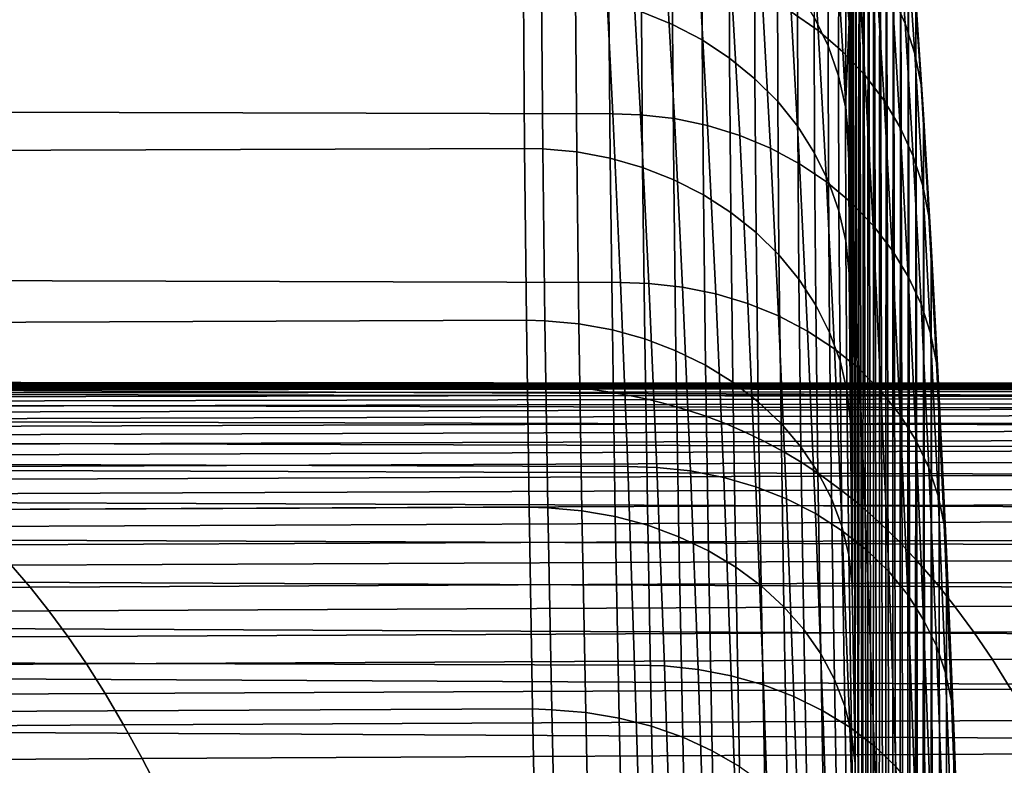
# Model space of a CAD drawing. Header units: metres. Extents: x -23 to 242, y -40 to 23.
# Tile 347 of 450: x 77.53 to 80.55, y 15.69 to 17.97. Entities that reach past the tile are written whole.
import ezdxf

# ---------------------------------------------------------------- set-up
doc = ezdxf.new("R2010")
doc.units = ezdxf.units.M
doc.layers.add('solid_10171013', color=7, linetype='CONTINUOUS')

msp = doc.modelspace()

# ---------------------------------------------------------------- linework, layer by layer
at = {"layer": 'solid_10171013'}
for points in [[(80.134979, 19.080782, 97.140175), (80.119904, 19.023129, 98.133156), (80.132896, 13.805672, 109.687073)], [(80.134979, 19.080782, 97.140175), (80.132896, 13.805672, 109.687073), (80.149582, 13.098609, 110.387199)], [(80.151894, 19.086464, 96.145256), (80.134979, 19.080782, 97.140175), (80.149582, 13.098609, 110.387199)], [(80.151894, 19.086464, 96.145256), (80.149582, 13.098609, 110.387199), (80.167946, 12.355863, 111.049477)], [(80.170471, 19.04007, 95.150658), (80.151894, 19.086464, 96.145256), (80.167946, 12.355863, 111.049477)], [(80.119904, 19.023129, 98.133156), (80.106834, 18.913609, 99.121895), (80.118073, 14.475052, 108.950958)], [(80.119904, 19.023129, 98.133156), (80.118073, 14.475052, 108.950958), (80.132896, 13.805672, 109.687073)], [(80.170471, 19.04007, 95.150658), (80.167946, 12.355863, 111.049477), (80.187798, 11.579036, 111.672417)], [(80.190506, 18.94171, 94.159897), (80.170471, 19.04007, 95.150658), (80.187798, 11.579036, 111.672417)], [(80.190506, 18.94171, 94.159897), (80.187798, 11.579036, 111.672417), (80.208916, 10.770775, 112.253769)], [(80.211777, 18.79166, 93.175346), (80.190506, 18.94171, 94.159897), (80.208916, 10.770775, 112.253769)], [(80.106834, 18.913609, 99.121895), (80.095917, 18.752625, 100.102913), (80.105286, 15.104609, 108.181412)], [(80.106834, 18.913609, 99.121895), (80.105286, 15.104609, 108.181412), (80.118073, 14.475052, 108.950958)], [(80.211777, 18.79166, 93.175346), (80.208916, 10.770775, 112.253769), (80.231064, 9.933195, 112.792137)], [(80.234062, 18.590176, 92.199234), (80.211777, 18.79166, 93.175346), (80.231064, 9.933195, 112.792137)], [(80.095917, 18.752625, 100.102913), (80.087265, 18.540646, 101.073975), (80.094658, 15.693039, 107.380096)], [(80.095917, 18.752625, 100.102913), (80.094658, 15.693039, 107.380096), (80.105286, 15.104609, 108.181412)], [(80.234062, 18.590176, 92.199234), (80.231064, 9.933195, 112.792137), (80.254013, 9.067976, 113.286423)], [(80.257111, 18.337893, 91.235001), (80.234062, 18.590176, 92.199234), (80.254013, 9.067976, 113.286423)], [(80.087265, 18.540646, 101.073975), (80.080963, 18.278118, 102.032875), (80.086304, 16.2388, 106.548973)], [(80.087265, 18.540646, 101.073975), (80.086304, 16.2388, 106.548973), (80.094658, 15.693039, 107.380096)], [(79.438522, 18.426504, 104.230156), (79.439659, 17.99803, 105.181084), (79.535217, 17.959421, 105.162216), (79.534088, 18.386881, 104.213554)], [(79.534088, 18.386881, 104.213554), (79.535217, 17.959421, 105.162216), (79.625755, 17.912014, 105.139122), (79.624626, 18.338253, 104.193176)], [(79.89875, 17.997566, 88.075233), (79.873001, 18.414024, 89.025459), (79.955994, 18.35556, 89.051376), (79.98159, 17.940342, 88.10424)], [(80.208687, 18.051502, 89.181549), (80.183899, 18.410915, 90.132767), (80.224014, 18.319792, 90.165405), (80.248558, 17.962114, 89.218933)], [(79.98159, 17.940342, 88.10424), (79.955994, 18.35556, 89.051376), (80.031853, 18.289312, 89.080276), (80.057266, 17.875515, 88.136627)], [(80.070656, 18.383099, 102.045486), (80.066696, 18.069628, 102.995796), (80.077095, 17.965939, 102.976273), (80.080963, 18.278118, 102.032875)], [(79.624626, 18.338253, 104.193176), (79.625755, 17.912014, 105.139122), (79.710281, 17.856331, 105.112045), (79.70916, 18.281158, 104.169243)], [(79.971283, 18.350433, 103.09642), (79.96978, 17.981867, 104.043739), (80.011986, 17.893429, 104.006653), (80.013474, 18.260138, 103.064095)], [(80.257111, 18.337893, 91.235001), (80.254013, 9.067976, 113.286423), (80.277519, 8.177679, 113.734932)], [(80.28067, 18.035498, 90.285057), (80.257111, 18.337893, 91.235001), (80.277519, 8.177679, 113.734932)], [(80.248558, 17.962114, 89.218933), (80.224014, 18.319792, 90.165405), (80.253784, 18.225122, 90.199013), (80.278084, 17.869257, 89.257462)], [(79.70916, 18.281158, 104.169243), (79.710281, 17.856331, 105.112045), (79.787865, 17.79298, 105.081284), (79.786751, 18.216221, 104.142014)], [(80.057266, 17.875515, 88.136627), (80.031853, 18.289312, 89.080276), (80.099731, 18.216005, 89.111839), (80.124947, 17.803795, 88.172035)], [(80.080963, 18.278118, 102.032875), (80.077095, 17.965939, 102.976273), (80.080322, 16.740093, 105.690948)], [(80.080963, 18.278118, 102.032875), (80.080322, 16.740093, 105.690948), (80.086304, 16.2388, 106.548973)], [(80.013474, 18.260138, 103.064095), (80.011986, 17.893429, 104.006653), (80.043922, 17.801405, 103.968056), (80.045395, 18.166191, 103.030434)], [(79.786751, 18.216221, 104.142014), (79.787865, 17.79298, 105.081284), (79.857651, 17.722658, 105.047188), (79.856544, 18.144154, 104.111801)], [(80.124947, 17.803795, 88.172035), (80.099731, 18.216005, 89.111839), (80.15889, 18.136444, 89.145721), (80.183891, 17.725973, 88.210075)], [(80.278084, 17.869257, 89.257462), (80.253784, 18.225122, 90.199013), (80.272888, 18.127947, 90.233215), (80.296928, 17.773954, 89.296707)], [(61.950001, 18.197086, 88.081726), (79.329086, 18.154703, 87.990639), (79.352516, 17.685535, 87.054138), (61.950001, 17.732323, 87.142258)], [(79.437012, 17.681938, 87.055038), (79.352516, 17.685535, 87.054138), (79.329086, 18.154703, 87.990639), (79.411125, 18.150928, 87.990532)], [(79.437012, 17.681938, 87.055038), (79.411125, 18.150928, 87.990532), (79.514931, 18.139254, 87.998726), (79.540779, 17.670464, 87.063919)], [(79.856544, 18.144154, 104.111801), (79.857651, 17.722658, 105.047188), (79.918877, 17.646137, 105.010117), (79.917778, 18.06575, 104.078918)], [(80.045395, 18.166191, 103.030434), (80.043922, 17.801405, 103.968056), (80.065239, 17.706804, 103.928375), (80.066696, 18.069628, 102.995796)], [(79.540779, 17.670464, 87.063919), (79.514931, 18.139254, 87.998726), (79.616692, 18.117794, 88.011459), (79.642479, 17.649456, 87.077835)], [(79.642479, 17.649456, 87.077835), (79.616692, 18.117794, 88.011459), (79.715294, 18.086781, 88.028587), (79.740997, 17.619146, 87.096634)], [(80.183891, 17.725973, 88.210075), (80.15889, 18.136444, 89.145721), (80.208687, 18.051502, 89.181549), (80.233459, 17.642899, 88.250328)], [(80.296928, 17.773954, 89.296707), (80.272888, 18.127947, 90.233215), (80.28067, 18.035498, 90.285057), (80.304489, 17.683596, 89.351524)], [(79.740997, 17.619146, 87.096634), (79.715294, 18.086781, 88.028587), (79.809662, 18.046558, 88.049927), (79.835258, 17.579866, 87.120117)], [(61.950001, 17.518124, 106.252815), (79.081398, 17.57909, 106.142517), (79.077881, 18.058266, 105.212151), (61.950001, 18.003824, 105.324074)], [(79.133553, 18.057339, 105.210472), (79.077881, 18.058266, 105.212151), (79.081398, 17.57909, 106.142517), (79.137436, 17.577864, 106.141472)], [(79.133553, 18.057339, 105.210472), (79.137436, 17.577864, 106.141472), (79.241592, 17.568155, 106.135582), (79.237724, 18.047258, 105.205345)], [(79.917778, 18.06575, 104.078918), (79.918877, 17.646137, 105.010117), (79.970871, 17.564259, 104.97049), (79.96978, 17.981867, 104.043739)], [(80.066696, 18.069628, 102.995796), (80.065239, 17.706804, 103.928375), (80.077095, 17.965939, 102.976273)], [(79.237724, 18.047258, 105.205345), (79.241592, 17.568155, 106.135582), (79.343994, 17.548943, 106.124489), (79.340134, 18.027416, 105.195518)], [(79.340134, 18.027416, 105.195518), (79.343994, 17.548943, 106.124489), (79.443512, 17.520435, 106.108307), (79.439659, 17.99803, 105.181084)], [(79.835258, 17.579866, 87.120117), (79.809662, 18.046558, 88.049927), (79.89875, 17.997566, 88.075233), (79.92421, 17.532051, 87.148018)], [(80.233459, 17.642899, 88.250328), (80.208687, 18.051502, 89.181549), (80.248558, 17.962114, 89.218933), (80.273094, 17.555489, 88.292358)], [(80.28067, 18.035498, 90.285057), (80.277519, 8.177679, 113.734932), (80.3013, 7.26547, 114.1362)], [(80.304489, 17.683596, 89.351524), (80.28067, 18.035498, 90.285057), (80.3013, 7.26547, 114.1362)], [(79.439659, 17.99803, 105.181084), (79.443512, 17.520435, 106.108307), (79.539055, 17.482946, 106.087227), (79.535217, 17.959421, 105.162216)], [(79.92421, 17.532051, 87.148018), (79.89875, 17.997566, 88.075233), (79.98159, 17.940342, 88.10424), (80.006889, 17.476221, 87.180031)], [(79.96978, 17.981867, 104.043739), (79.970871, 17.564259, 104.97049), (80.013062, 17.477919, 104.928734), (80.011986, 17.893429, 104.006653)], [(80.065239, 17.706804, 103.928375), (80.075691, 17.604937, 103.901962), (80.076775, 17.195869, 104.807899), (80.077095, 17.965939, 102.976273)], [(80.077095, 17.965939, 102.976273), (80.076775, 17.195869, 104.807899), (80.080322, 16.740093, 105.690948)], [(80.273094, 17.555489, 88.292358), (80.248558, 17.962114, 89.218933), (80.278084, 17.869257, 89.257462), (80.302368, 17.464699, 88.335701)], [(79.535217, 17.959421, 105.162216), (79.539055, 17.482946, 106.087227), (79.629578, 17.43689, 106.06147), (79.625755, 17.912014, 105.139122)], [(80.006889, 17.476221, 87.180031), (79.98159, 17.940342, 88.10424), (80.057266, 17.875515, 88.136627), (80.08239, 17.412992, 87.215813)], [(79.625755, 17.912014, 105.139122), (79.629578, 17.43689, 106.06147), (79.714073, 17.382769, 106.031326), (79.710281, 17.856331, 105.112045)], [(80.011986, 17.893429, 104.006653), (80.013062, 17.477919, 104.928734), (80.044983, 17.388067, 104.885307), (80.043922, 17.801405, 103.968056)], [(80.08239, 17.412992, 87.215813), (80.057266, 17.875515, 88.136627), (80.124947, 17.803795, 88.172035), (80.149879, 17.343058, 87.254967)], [(79.710281, 17.856331, 105.112045), (79.714073, 17.382769, 106.031326), (79.791626, 17.321177, 105.997124), (79.787865, 17.79298, 105.081284)], [(80.302368, 17.464699, 88.335701), (80.278084, 17.869257, 89.257462), (80.296928, 17.773954, 89.296707), (80.320953, 17.371529, 88.379875)], [(79.787865, 17.79298, 105.081284), (79.791626, 17.321177, 105.997124), (79.861389, 17.252792, 105.959236), (79.857651, 17.722658, 105.047188)], [(80.043922, 17.801405, 103.968056), (80.044983, 17.388067, 104.885307), (80.066292, 17.295691, 104.840691), (80.065239, 17.706804, 103.928375)], [(80.149879, 17.343058, 87.254967), (80.124947, 17.803795, 88.172035), (80.183891, 17.725973, 88.210075), (80.208611, 17.267185, 87.297058)], [(80.320953, 17.371529, 88.379875), (80.296928, 17.773954, 89.296707), (80.304489, 17.683596, 89.351524), (80.3283, 17.283342, 88.437721)], [(61.950001, 17.732323, 87.142258), (79.352516, 17.685535, 87.054138), (79.375465, 17.168123, 86.143456), (61.950001, 17.219141, 86.2285)], [(79.857651, 17.722658, 105.047188), (79.861389, 17.252792, 105.959236), (79.922577, 17.178364, 105.918076), (79.918877, 17.646137, 105.010117)], [(80.208611, 17.267185, 87.297058), (80.183891, 17.725973, 88.210075), (80.233459, 17.642899, 88.250328), (80.25795, 17.186207, 87.341629)], [(80.065239, 17.706804, 103.928375), (80.066292, 17.295691, 104.840691), (80.076775, 17.195869, 104.807899), (80.075691, 17.604937, 103.901962)], [(79.462318, 17.164812, 86.145294), (79.375465, 17.168123, 86.143456), (79.352516, 17.685535, 87.054138), (79.437012, 17.681938, 87.055038)], [(79.462318, 17.164812, 86.145294), (79.437012, 17.681938, 87.055038), (79.540779, 17.670464, 87.063919), (79.566055, 17.153566, 86.154831)], [(79.566055, 17.153566, 86.154831), (79.540779, 17.670464, 87.063919), (79.642479, 17.649456, 87.077835), (79.667694, 17.133068, 86.169891)], [(80.304489, 17.683596, 89.351524), (80.3013, 7.26547, 114.1362), (80.325104, 6.333706, 114.489227)], [(80.3283, 17.283342, 88.437721), (80.304489, 17.683596, 89.351524), (80.325104, 6.333706, 114.489227)], [(79.667694, 17.133068, 86.169891), (79.642479, 17.649456, 87.077835), (79.740997, 17.619146, 87.096634), (79.766129, 17.103544, 86.190315)], [(79.918877, 17.646137, 105.010117), (79.922577, 17.178364, 105.918076), (79.974541, 17.098711, 105.8741), (79.970871, 17.564259, 104.97049)], [(80.25795, 17.186207, 87.341629), (80.233459, 17.642899, 88.250328), (80.273094, 17.555489, 88.292358), (80.29734, 17.101011, 87.388191)], [(79.766129, 17.103544, 86.190315), (79.740997, 17.619146, 87.096634), (79.835258, 17.579866, 87.120117), (79.860275, 17.065317, 86.215874)], [(61.950001, 16.984354, 107.155243), (79.087334, 17.052004, 107.046646), (79.081398, 17.57909, 106.142517), (61.950001, 17.518124, 106.252815)], [(79.144012, 17.050406, 107.04612), (79.137436, 17.577864, 106.141472), (79.081398, 17.57909, 106.142517), (79.087334, 17.052004, 107.046646)], [(79.137436, 17.577864, 106.141472), (79.144012, 17.050406, 107.04612), (79.248161, 17.041094, 107.039482), (79.241592, 17.568155, 106.135582)], [(79.860275, 17.065317, 86.215874), (79.835258, 17.579866, 87.120117), (79.92421, 17.532051, 87.148018), (79.949104, 17.018808, 86.246292)], [(79.241592, 17.568155, 106.135582), (79.248161, 17.041094, 107.039482), (79.350548, 17.022564, 107.027161), (79.343994, 17.548943, 106.124489)], [(79.343994, 17.548943, 106.124489), (79.350548, 17.022564, 107.027161), (79.450043, 16.995014, 107.009277), (79.443512, 17.520435, 106.108307)], [(79.970871, 17.564259, 104.97049), (79.974541, 17.098711, 105.8741), (80.016693, 17.014708, 105.827797), (80.013062, 17.477919, 104.928734)], [(80.29734, 17.101011, 87.388191), (80.273094, 17.555489, 88.292358), (80.302368, 17.464699, 88.335701), (80.32637, 17.012537, 87.436226)], [(79.443512, 17.520435, 106.108307), (79.450043, 16.995014, 107.009277), (79.545555, 16.958748, 106.986038), (79.539055, 17.482946, 106.087227)], [(79.949104, 17.018808, 86.246292), (79.92421, 17.532051, 87.148018), (80.006889, 17.476221, 87.180031), (80.031631, 16.964525, 86.281227)], [(79.539055, 17.482946, 106.087227), (79.545555, 16.958748, 106.986038), (79.63604, 16.914165, 106.957695), (79.629578, 17.43689, 106.06147)], [(80.031631, 16.964525, 86.281227), (80.006889, 17.476221, 87.180031), (80.08239, 17.412992, 87.215813), (80.106949, 16.903067, 86.320305)], [(80.013062, 17.477919, 104.928734), (80.016693, 17.014708, 105.827797), (80.048584, 16.927273, 105.779663), (80.044983, 17.388067, 104.885307)], [(80.32637, 17.012537, 87.436226), (80.302368, 17.464699, 88.335701), (80.320953, 17.371529, 88.379875), (80.344704, 16.921751, 87.485222)], [(79.629578, 17.43689, 106.06147), (79.63604, 16.914165, 106.957695), (79.720497, 16.861755, 106.924568), (79.714073, 17.382769, 106.031326)], [(80.106949, 16.903067, 86.320305), (80.08239, 17.412992, 87.215813), (80.149879, 17.343058, 87.254967), (80.174248, 16.835106, 86.363098)], [(79.714073, 17.382769, 106.031326), (79.720497, 16.861755, 106.924568), (79.798012, 16.802092, 106.887009), (79.791626, 17.321177, 105.997124)], [(80.044983, 17.388067, 104.885307), (80.048584, 16.927273, 105.779663), (80.069847, 16.83737, 105.730232), (80.066292, 17.295691, 104.840691)], [(80.344704, 16.921751, 87.485222), (80.320953, 17.371529, 88.379875), (80.3283, 17.283342, 88.437721), (80.351845, 16.835842, 87.545959)], [(80.174248, 16.835106, 86.363098), (80.149879, 17.343058, 87.254967), (80.208611, 17.267185, 87.297058), (80.232773, 16.761389, 86.409126)], [(79.791626, 17.321177, 105.997124), (79.798012, 16.802092, 106.887009), (79.867714, 16.73583, 106.845436), (79.861389, 17.252792, 105.959236)], [(80.066292, 17.295691, 104.840691), (80.069847, 16.83737, 105.730232), (80.080322, 16.740093, 105.690948), (80.076775, 17.195869, 104.807899)], [(80.3283, 17.283342, 88.437721), (80.325104, 6.333706, 114.489227), (80.348633, 5.386138, 114.792625)], [(80.3283, 17.283342, 88.437721), (80.348633, 5.386138, 114.792625), (80.371597, 4.427029, 115.045731), (80.351845, 16.835842, 87.545959)], [(79.861389, 17.252792, 105.959236), (79.867714, 16.73583, 106.845436), (79.928856, 16.663698, 106.800301), (79.922577, 17.178364, 105.918076)], [(80.232773, 16.761389, 86.409126), (80.208611, 17.267185, 87.297058), (80.25795, 17.186207, 87.341629), (80.281883, 16.682726, 86.457893)], [(61.950001, 17.219141, 86.2285), (79.375465, 17.168123, 86.143456), (79.397614, 16.603926, 85.261131), (61.950001, 16.65839, 85.342072)], [(79.922577, 17.178364, 105.918076), (79.928856, 16.663698, 106.800301), (79.980759, 16.586489, 106.752106), (79.974541, 17.098711, 105.8741)], [(80.281883, 16.682726, 86.457893), (80.25795, 17.186207, 87.341629), (80.29734, 17.101011, 87.388191), (80.321053, 16.599981, 86.508858)], [(79.486763, 16.60091, 85.263794), (79.397614, 16.603926, 85.261131), (79.375465, 17.168123, 86.143456), (79.462318, 17.164812, 86.145294)], [(79.486763, 16.60091, 85.263794), (79.462318, 17.164812, 86.145294), (79.566055, 17.153566, 86.154831), (79.590469, 16.589924, 85.273956)], [(79.590469, 16.589924, 85.273956), (79.566055, 17.153566, 86.154831), (79.667694, 17.133068, 86.169891), (79.692055, 16.569994, 85.290123)], [(79.692055, 16.569994, 85.290123), (79.667694, 17.133068, 86.169891), (79.766129, 17.103544, 86.190315), (79.790405, 16.541334, 85.312111)], [(79.790405, 16.541334, 85.312111), (79.766129, 17.103544, 86.190315), (79.860275, 17.065317, 86.215874), (79.884445, 16.504263, 85.339684)], [(79.974541, 17.098711, 105.8741), (79.980759, 16.586489, 106.752106), (80.02285, 16.505049, 106.70137), (80.016693, 17.014708, 105.827797)], [(80.321053, 16.599981, 86.508858), (80.29734, 17.101011, 87.388191), (80.32637, 17.012537, 87.436226), (80.349838, 16.514061, 86.561462)], [(79.884445, 16.504263, 85.339684), (79.860275, 17.065317, 86.215874), (79.949104, 17.018808, 86.246292), (79.973145, 16.459187, 85.372536)], [(61.950001, 16.404007, 108.028671), (79.095642, 16.478424, 107.922081), (79.087334, 17.052004, 107.046646), (61.950001, 16.984354, 107.155243)], [(79.153191, 16.476469, 107.921989), (79.144012, 17.050406, 107.04612), (79.087334, 17.052004, 107.046646), (79.095642, 16.478424, 107.922081)], [(79.144012, 17.050406, 107.04612), (79.153191, 16.476469, 107.921989), (79.257332, 16.467581, 107.914619), (79.248161, 17.041094, 107.039482)], [(79.248161, 17.041094, 107.039482), (79.257332, 16.467581, 107.914619), (79.359695, 16.449781, 107.901093), (79.350548, 17.022564, 107.027161)], [(79.350548, 17.022564, 107.027161), (79.359695, 16.449781, 107.901093), (79.45916, 16.423265, 107.881561), (79.450043, 16.995014, 107.009277)], [(79.973145, 16.459187, 85.372536), (79.949104, 17.018808, 86.246292), (80.031631, 16.964525, 86.281227), (80.055519, 16.406599, 85.410301)], [(80.016693, 17.014708, 105.827797), (80.02285, 16.505049, 106.70137), (80.054672, 16.420271, 106.648666), (80.048584, 16.927273, 105.779663)], [(80.349838, 16.514061, 86.561462), (80.32637, 17.012537, 87.436226), (80.344704, 16.921751, 87.485222), (80.36792, 16.425909, 86.615135)], [(79.450043, 16.995014, 107.009277), (79.45916, 16.423265, 107.881561), (79.554634, 16.388321, 107.856224), (79.545555, 16.958748, 106.986038)], [(79.545555, 16.958748, 106.986038), (79.554634, 16.388321, 107.856224), (79.645073, 16.345335, 107.825378), (79.63604, 16.914165, 106.957695)], [(80.055519, 16.406599, 85.410301), (80.031631, 16.964525, 86.281227), (80.106949, 16.903067, 86.320305), (80.130676, 16.347078, 85.452576)], [(79.63604, 16.914165, 106.957695), (79.645073, 16.345335, 107.825378), (79.729477, 16.294777, 107.789352), (79.720497, 16.861755, 106.924568)], [(80.048584, 16.927273, 105.779663), (80.054672, 16.420271, 106.648666), (80.075882, 16.333088, 106.594559), (80.069847, 16.83737, 105.730232)], [(80.36792, 16.425909, 86.615135), (80.344704, 16.921751, 87.485222), (80.351845, 16.835842, 87.545959), (80.374878, 16.34202, 86.678207)], [(80.130676, 16.347078, 85.452576), (80.106949, 16.903067, 86.320305), (80.174248, 16.835106, 86.363098), (80.197792, 16.281279, 85.498886)], [(75.869949, 16.842752, 275.418274), (78.439064, 16.844313, 275.811462), (75.78894, 16.850449, 274.987183), (75.71637, 16.846632, 275.321899)], [(75.78894, 16.850449, 274.987183), (78.569237, 16.847755, 275.488586), (78.62886, 16.851053, 275.152985), (75.848618, 16.853868, 274.651184)], [(78.439064, 16.844313, 275.811462), (78.508736, 16.844252, 275.823914), (78.569237, 16.847755, 275.488586), (75.78894, 16.850449, 274.987183)], [(75.848618, 16.853868, 274.651184), (78.62886, 16.851053, 275.152985), (78.688469, 16.854034, 274.81723), (75.908272, 16.8568, 274.315063)], [(75.908272, 16.8568, 274.315063), (78.688469, 16.854034, 274.81723), (78.74807, 16.856583, 274.481293), (75.967911, 16.859154, 273.97879)], [(75.967911, 16.859154, 273.97879), (78.74807, 16.856583, 274.481293), (78.807655, 16.858591, 274.145172), (76.027542, 16.860834, 273.642303)], [(76.027542, 16.860834, 273.642303), (78.807655, 16.858591, 274.145172), (78.867226, 16.859943, 273.808868), (76.087158, 16.86175, 273.305664)], [(76.087158, 16.86175, 273.305664), (78.867226, 16.859943, 273.808868), (78.926796, 16.860531, 273.472321), (76.146774, 16.861803, 272.968781)], [(76.146774, 16.861803, 272.968781), (78.926796, 16.860531, 273.472321), (78.986359, 16.860239, 273.13559), (76.206383, 16.860903, 272.631714)], [(76.206383, 16.860903, 272.631714), (78.986359, 16.860239, 273.13559), (79.045914, 16.858936, 272.798645), (76.265991, 16.858932, 272.294403)], [(76.265991, 16.858932, 272.294403), (79.045914, 16.858936, 272.798645), (79.105453, 16.85647, 272.461548), (76.325592, 16.855747, 271.956909)], [(76.325592, 16.855747, 271.956909), (79.105453, 16.85647, 272.461548), (79.164978, 16.852686, 272.124329), (76.385185, 16.851206, 271.619293)], [(76.385185, 16.851206, 271.619293), (79.164978, 16.852686, 272.124329), (79.224487, 16.847435, 271.786987), (76.444756, 16.845165, 271.281555)], [(76.444756, 16.845165, 271.281555), (79.224487, 16.847435, 271.786987), (79.283966, 16.840561, 271.449585), (76.504303, 16.837484, 270.943756)], [(78.508736, 16.844252, 275.823914), (81.279259, 16.841608, 276.317566), (81.349907, 16.844776, 275.983582), (78.569237, 16.847755, 275.488586)], [(78.569237, 16.847755, 275.488586), (81.349907, 16.844776, 275.983582), (81.409462, 16.847919, 275.648438), (78.62886, 16.851053, 275.152985)], [(78.62886, 16.851053, 275.152985), (81.409462, 16.847919, 275.648438), (81.469002, 16.85091, 275.31308), (78.688469, 16.854034, 274.81723)], [(78.688469, 16.854034, 274.81723), (81.469002, 16.85091, 275.31308), (81.528542, 16.853613, 274.977539), (78.74807, 16.856583, 274.481293)], [(78.74807, 16.856583, 274.481293), (81.528542, 16.853613, 274.977539), (81.588066, 16.855902, 274.641785), (78.807655, 16.858591, 274.145172)], [(78.807655, 16.858591, 274.145172), (81.588066, 16.855902, 274.641785), (81.647591, 16.857643, 274.305817), (78.867226, 16.859943, 273.808868)], [(78.867226, 16.859943, 273.808868), (81.647591, 16.857643, 274.305817), (81.707108, 16.858711, 273.969666), (78.926796, 16.860531, 273.472321)], [(78.926796, 16.860531, 273.472321), (81.707108, 16.858711, 273.969666), (81.766617, 16.858971, 273.633301), (78.986359, 16.860239, 273.13559)], [(78.986359, 16.860239, 273.13559), (81.766617, 16.858971, 273.633301), (81.826118, 16.858274, 273.296783), (79.045914, 16.858936, 272.798645)], [(79.045914, 16.858936, 272.798645), (81.826118, 16.858274, 273.296783), (81.885605, 16.856461, 272.960114), (79.105453, 16.85647, 272.461548)], [(79.105453, 16.85647, 272.461548), (81.885605, 16.856461, 272.960114), (81.945076, 16.853367, 272.623322), (79.164978, 16.852686, 272.124329)], [(79.164978, 16.852686, 272.124329), (81.945076, 16.853367, 272.623322), (82.004524, 16.848829, 272.286469), (79.224487, 16.847435, 271.786987)], [(79.224487, 16.847435, 271.786987), (82.004524, 16.848829, 272.286469), (82.06395, 16.842684, 271.949554), (79.283966, 16.840561, 271.449585)], [(79.720497, 16.861755, 106.924568), (79.729477, 16.294777, 107.789352), (79.806923, 16.237204, 107.748543), (79.798012, 16.802092, 106.887009)], [(75.499344, 16.827118, 275.560364), (75.463234, 16.794502, 275.762726), (82.055885, 16.780834, 276.97934), (82.091515, 16.816473, 276.777466)], [(75.869949, 16.842752, 275.418274), (75.499344, 16.827118, 275.560364), (82.091515, 16.816473, 276.777466)], [(82.091515, 16.816473, 276.777466), (82.447784, 16.835032, 276.633118), (78.439064, 16.844313, 275.811462), (75.869949, 16.842752, 275.418274)], [(76.504303, 16.837484, 270.943756), (79.283966, 16.840561, 271.449585), (79.343414, 16.831915, 271.112183), (76.563828, 16.828016, 270.605896)], [(76.563828, 16.828016, 270.605896), (79.343414, 16.831915, 271.112183), (79.402824, 16.821341, 270.77478), (76.623314, 16.816622, 270.268036)], [(76.623314, 16.816622, 270.268036), (79.402824, 16.821341, 270.77478), (79.462196, 16.808685, 270.437408), (76.68277, 16.803154, 269.930206)], [(82.447784, 16.835032, 276.633118), (78.508736, 16.844252, 275.823914), (78.439064, 16.844313, 275.811462)], [(82.447784, 16.835032, 276.633118), (81.279259, 16.841608, 276.317566), (78.508736, 16.844252, 275.823914)], [(79.283966, 16.840561, 271.449585), (82.06395, 16.842684, 271.949554), (82.123344, 16.834766, 271.61264), (79.343414, 16.831915, 271.112183)], [(79.343414, 16.831915, 271.112183), (82.123344, 16.834766, 271.61264), (82.182693, 16.824917, 271.275757), (79.402824, 16.821341, 270.77478)], [(79.402824, 16.821341, 270.77478), (82.182693, 16.824917, 271.275757), (82.242004, 16.812971, 270.938904), (79.462196, 16.808685, 270.437408)], [(80.069847, 16.83737, 105.730232), (80.075882, 16.333088, 106.594559), (80.086304, 16.2388, 106.548973), (80.080322, 16.740093, 105.690948)], [(80.197792, 16.281279, 85.498886), (80.174248, 16.835106, 86.363098), (80.232773, 16.761389, 86.409126), (80.256111, 16.209919, 85.548729)], [(80.374878, 16.34202, 86.678207), (80.351845, 16.835842, 87.545959), (80.371597, 4.427029, 115.045731)], [(75.463234, 16.794502, 275.762726), (75.42765, 16.745371, 275.962067), (82.020813, 16.728727, 277.177979), (82.055885, 16.780834, 276.97934)], [(76.68277, 16.803154, 269.930206), (79.462196, 16.808685, 270.437408), (79.521523, 16.793798, 270.100098), (76.742188, 16.787474, 269.592438)], [(76.742188, 16.787474, 269.592438), (79.521523, 16.793798, 270.100098), (79.580803, 16.776527, 269.762939), (76.801552, 16.769438, 269.254761)], [(79.462196, 16.808685, 270.437408), (82.242004, 16.812971, 270.938904), (82.30127, 16.798765, 270.602173), (79.521523, 16.793798, 270.100098)], [(79.521523, 16.793798, 270.100098), (82.30127, 16.798765, 270.602173), (82.360489, 16.782137, 270.265594), (79.580803, 16.776527, 269.762939)], [(79.798012, 16.802092, 106.887009), (79.806923, 16.237204, 107.748543), (79.876556, 16.173246, 107.703392), (79.867714, 16.73583, 106.845436)], [(76.801552, 16.769438, 269.254761), (79.580803, 16.776527, 269.762939), (79.640022, 16.75672, 269.425903), (76.86087, 16.748899, 268.917206)], [(76.86087, 16.748899, 268.917206), (79.640022, 16.75672, 269.425903), (79.699188, 16.734219, 269.08902), (76.920128, 16.725719, 268.579834)], [(79.580803, 16.776527, 269.762939), (82.360489, 16.782137, 270.265594), (82.419647, 16.762922, 269.929138), (79.640022, 16.75672, 269.425903)], [(79.640022, 16.75672, 269.425903), (82.419647, 16.762922, 269.929138), (82.478737, 16.740957, 269.592896), (79.699188, 16.734219, 269.08902)], [(80.256111, 16.209919, 85.548729), (80.232773, 16.761389, 86.409126), (80.281883, 16.682726, 86.457893), (80.305016, 16.133787, 85.601555)], [(75.42765, 16.745371, 275.962067), (75.392853, 16.679871, 276.15686), (81.986549, 16.660328, 277.371796), (82.020813, 16.728727, 277.177979)], [(76.920128, 16.725719, 268.579834), (79.699188, 16.734219, 269.08902), (79.758286, 16.70887, 268.75238), (76.979332, 16.699747, 268.242645)], [(79.699188, 16.734219, 269.08902), (82.478737, 16.740957, 269.592896), (82.537773, 16.716076, 269.256897), (79.758286, 16.70887, 268.75238)], [(79.867714, 16.73583, 106.845436), (79.876556, 16.173246, 107.703392), (79.937622, 16.103607, 107.654411), (79.928856, 16.663698, 106.800301)], [(76.979332, 16.699747, 268.242645), (79.758286, 16.70887, 268.75238), (79.817307, 16.680458, 268.416016), (77.03846, 16.670773, 267.905731)], [(79.758286, 16.70887, 268.75238), (82.537773, 16.716076, 269.256897), (82.596725, 16.688059, 268.921204), (79.817307, 16.680458, 268.416016)], [(75.392853, 16.679871, 276.15686), (75.359116, 16.59815, 276.34552), (81.953369, 16.575804, 277.559265), (81.986549, 16.660328, 277.371796)], [(77.03846, 16.670773, 267.905731), (79.817307, 16.680458, 268.416016), (79.876251, 16.648739, 268.079987), (77.097511, 16.638546, 267.569122)], [(79.817307, 16.680458, 268.416016), (82.596725, 16.688059, 268.921204), (82.655594, 16.656668, 268.585846), (79.876251, 16.648739, 268.079987)], [(79.928856, 16.663698, 106.800301), (79.937622, 16.103607, 107.654411), (79.989441, 16.029051, 107.602119), (79.980759, 16.586489, 106.752106)], [(80.305016, 16.133787, 85.601555), (80.281883, 16.682726, 86.457893), (80.321053, 16.599981, 86.508858), (80.343956, 16.053717, 85.656784)], [(61.950001, 16.65839, 85.342072), (79.397614, 16.603926, 85.261131), (79.418724, 15.994476, 84.409538), (61.950001, 16.052542, 84.48674)], [(77.097511, 16.638546, 267.569122), (79.876251, 16.648739, 268.079987), (79.935097, 16.613464, 267.744385), (77.156464, 16.602819, 267.232941)], [(79.876251, 16.648739, 268.079987), (82.655594, 16.656668, 268.585846), (82.714363, 16.621664, 268.250916), (79.935097, 16.613464, 267.744385)], [(77.156464, 16.602819, 267.232941), (79.935097, 16.613464, 267.744385), (79.993835, 16.574392, 267.409241), (77.215309, 16.563341, 266.897217)], [(79.510086, 15.991766, 84.412926), (79.418724, 15.994476, 84.409538), (79.397614, 16.603926, 85.261131), (79.486763, 16.60091, 85.263794)], [(79.935097, 16.613464, 267.744385), (82.714363, 16.621664, 268.250916), (82.773033, 16.582806, 267.916473), (79.993835, 16.574392, 267.409241)], [(75.359116, 16.59815, 276.34552), (75.326714, 16.500357, 276.526489), (81.921539, 16.475328, 277.738831), (81.953369, 16.575804, 277.559265)], [(77.215309, 16.563341, 266.897217), (79.993835, 16.574392, 267.409241), (80.052452, 16.531275, 267.074646), (77.27404, 16.519865, 266.562073)], [(79.510086, 15.991766, 84.412926), (79.486763, 16.60091, 85.263794), (79.590469, 16.589924, 85.273956), (79.613762, 15.981071, 84.423691)], [(79.613762, 15.981071, 84.423691), (79.590469, 16.589924, 85.273956), (79.692055, 16.569994, 85.290123), (79.715294, 15.961761, 84.440918)], [(79.980759, 16.586489, 106.752106), (79.989441, 16.029051, 107.602119), (80.031456, 15.950396, 107.547104), (80.02285, 16.505049, 106.70137)], [(79.993835, 16.574392, 267.409241), (82.773033, 16.582806, 267.916473), (82.831581, 16.539854, 267.582581), (80.052452, 16.531275, 267.074646)], [(80.343956, 16.053717, 85.656784), (80.321053, 16.599981, 86.508858), (80.349838, 16.514061, 86.561462), (80.372505, 15.970586, 85.713814)], [(79.715294, 15.961761, 84.440918), (79.692055, 16.569994, 85.290123), (79.790405, 16.541334, 85.312111), (79.813568, 15.934046, 84.464417)], [(77.27404, 16.519865, 266.562073), (80.052452, 16.531275, 267.074646), (80.110939, 16.483868, 266.740692), (77.332642, 16.472139, 266.227539)], [(79.813568, 15.934046, 84.464417), (79.790405, 16.541334, 85.312111), (79.884445, 16.504263, 85.339684), (79.907509, 15.898232, 84.493919)], [(80.052452, 16.531275, 267.074646), (82.831581, 16.539854, 267.582581), (82.889999, 16.492573, 267.249298), (80.110939, 16.483868, 266.740692)], [(80.372505, 15.970586, 85.713814), (80.349838, 16.514061, 86.561462), (80.36792, 16.425909, 86.615135), (80.39035, 15.885308, 85.772011)], [(75.326714, 16.500357, 276.526489), (75.295914, 16.386835, 276.698334), (81.891319, 16.359268, 277.908997), (81.921539, 16.475328, 277.738831)], [(77.332642, 16.472139, 266.227539), (80.110939, 16.483868, 266.740692), (80.169289, 16.431925, 266.40741), (77.391106, 16.419918, 265.893677)], [(79.907509, 15.898232, 84.493919), (79.884445, 16.504263, 85.339684), (79.973145, 16.459187, 85.372536), (79.996086, 15.854712, 84.529114)], [(80.02285, 16.505049, 106.70137), (80.031456, 15.950396, 107.547104), (80.063187, 15.868505, 107.489967), (80.054672, 16.420271, 106.648666)], [(80.110939, 16.483868, 266.740692), (82.889999, 16.492573, 267.249298), (82.94828, 16.440718, 266.916718), (80.169289, 16.431925, 266.40741)], [(61.950001, 15.779171, 108.870125), (79.106224, 15.859885, 108.766479), (79.095642, 16.478424, 107.922081), (61.950001, 16.404007, 108.028671)], [(79.164894, 15.85758, 108.766632), (79.153191, 16.476469, 107.921989), (79.095642, 16.478424, 107.922081), (79.106224, 15.859885, 108.766479)], [(79.153191, 16.476469, 107.921989), (79.164894, 15.85758, 108.766632), (79.269012, 15.849141, 108.758553), (79.257332, 16.467581, 107.914619)], [(79.257332, 16.467581, 107.914619), (79.269012, 15.849141, 108.758553), (79.371353, 15.832122, 108.743866), (79.359695, 16.449781, 107.901093)], [(79.996086, 15.854712, 84.529114), (79.973145, 16.459187, 85.372536), (80.055519, 16.406599, 85.410301), (80.078323, 15.803963, 84.569603)], [(77.391106, 16.419918, 265.893677), (80.169289, 16.431925, 266.40741), (80.227478, 16.375202, 266.07489), (77.449409, 16.362947, 265.560608)], [(79.359695, 16.449781, 107.901093), (79.371353, 15.832122, 108.743866), (79.470779, 15.806709, 108.722733), (79.45916, 16.423265, 107.881561)], [(79.45916, 16.423265, 107.881561), (79.470779, 15.806709, 108.722733), (79.5662, 15.773182, 108.695374), (79.554634, 16.388321, 107.856224)], [(80.169289, 16.431925, 266.40741), (82.94828, 16.440718, 266.916718), (83.006409, 16.38405, 266.584869), (80.227478, 16.375202, 266.07489)], [(80.39035, 15.885308, 85.772011), (80.36792, 16.425909, 86.615135), (80.374878, 16.34202, 86.678207), (80.397125, 15.803485, 85.837479)], [(80.054672, 16.420271, 106.648666), (80.063187, 15.868505, 107.489967), (80.084305, 15.78428, 107.431328), (80.075882, 16.333088, 106.594559)], [(80.078323, 15.803963, 84.569603), (80.055519, 16.406599, 85.410301), (80.130676, 16.347078, 85.452576), (80.153313, 15.746543, 84.614952)], [(81.891319, 16.359268, 277.908997), (75.295914, 16.386835, 276.698334), (75.266891, 16.258707, 276.860016), (81.862892, 16.228756, 278.068817)], [(77.449409, 16.362947, 265.560608), (80.227478, 16.375202, 266.07489), (80.285515, 16.313452, 265.743195), (77.507553, 16.300982, 265.228394)], [(79.554634, 16.388321, 107.856224), (79.5662, 15.773182, 108.695374), (79.656578, 15.731908, 108.662102), (79.645073, 16.345335, 107.825378)], [(80.227478, 16.375202, 266.07489), (83.006409, 16.38405, 266.584869), (83.064377, 16.322334, 266.253815), (80.285515, 16.313452, 265.743195)], [(79.645073, 16.345335, 107.825378), (79.656578, 15.731908, 108.662102), (79.740913, 15.683342, 108.623283), (79.729477, 16.294777, 107.789352)], [(80.075882, 16.333088, 106.594559), (80.084305, 15.78428, 107.431328), (80.094658, 15.693039, 107.380096), (80.086304, 16.2388, 106.548973)], [(80.153313, 15.746543, 84.614952), (80.130676, 16.347078, 85.452576), (80.197792, 16.281279, 85.498886), (80.220245, 15.683081, 84.664665)], [(80.397125, 15.803485, 85.837479), (80.374878, 16.34202, 86.678207), (80.371597, 4.427029, 115.045731), (80.393791, 3.457849, 115.24826)], [(77.507553, 16.300982, 265.228394), (80.285515, 16.313452, 265.743195), (80.343369, 16.246431, 265.412384), (77.565514, 16.233772, 264.897064)], [(80.285515, 16.313452, 265.743195), (83.064377, 16.322334, 266.253815), (83.122177, 16.255325, 265.923676), (80.343369, 16.246431, 265.412384)], [(74.730705, 16.285244, 264.711884), (77.507553, 16.300982, 265.228394), (77.565514, 16.233772, 264.897064), (74.788895, 16.217686, 264.380127)], [(79.729477, 16.294777, 107.789352), (79.740913, 15.683342, 108.623283), (79.818275, 15.628016, 108.57933), (79.806923, 16.237204, 107.748543)], [(80.220245, 15.683081, 84.664665), (80.197792, 16.281279, 85.498886), (80.256111, 16.209919, 85.548729), (80.278381, 15.614275, 84.718185)], [(81.862892, 16.228756, 278.068817), (75.266891, 16.258707, 276.860016), (75.239815, 16.117285, 277.010712), (81.836418, 16.085119, 278.217468)], [(77.565514, 16.233772, 264.897064), (80.343369, 16.246431, 265.412384), (80.401039, 16.173895, 265.082581), (77.623283, 16.161066, 264.566742)], [(80.343369, 16.246431, 265.412384), (83.122177, 16.255325, 265.923676), (83.179794, 16.182789, 265.594482), (80.401039, 16.173895, 265.082581)], [(74.788895, 16.217686, 264.380127), (77.565514, 16.233772, 264.897064), (77.623283, 16.161066, 264.566742), (74.846886, 16.144665, 264.049377)], [(79.806923, 16.237204, 107.748543), (79.818275, 15.628016, 108.57933), (79.887825, 15.566536, 108.530739), (79.876556, 16.173246, 107.703392)], [(80.278381, 15.614275, 84.718185), (80.256111, 16.209919, 85.548729), (80.305016, 16.133787, 85.601555), (80.32708, 15.540881, 84.774925)], [(80.401039, 16.173895, 265.082581), (83.179794, 16.182789, 265.594482), (83.237221, 16.104481, 265.266266), (80.458511, 16.095596, 264.753784)], [(74.846886, 16.144665, 264.049377), (77.623283, 16.161066, 264.566742), (77.680855, 16.082617, 264.237457), (74.904678, 16.065933, 263.719727)], [(77.623283, 16.161066, 264.566742), (80.401039, 16.173895, 265.082581), (80.458511, 16.095596, 264.753784), (77.680855, 16.082617, 264.237457)], [(79.876556, 16.173246, 107.703392), (79.887825, 15.566536, 108.530739), (79.948792, 15.499579, 108.478035), (79.937622, 16.103607, 107.654411)], [(80.32708, 15.540881, 84.774925), (80.305016, 16.133787, 85.601555), (80.343956, 16.053717, 85.656784), (80.365799, 15.463703, 84.834274)], [(81.836418, 16.085119, 278.217468), (75.239815, 16.117285, 277.010712), (75.214844, 15.963886, 277.149506), (81.812042, 15.92969, 278.354004)], [(77.680855, 16.082617, 264.237457), (80.458511, 16.095596, 264.753784), (80.51577, 16.011316, 264.426086), (77.738213, 15.998201, 263.909332)], [(79.937622, 16.103607, 107.654411), (79.948792, 15.499579, 108.478035), (80.000511, 15.427879, 108.421799), (79.989441, 16.029051, 107.602119)], [(80.458511, 16.095596, 264.753784), (83.237221, 16.104481, 265.266266), (83.294434, 16.020193, 264.939148), (80.51577, 16.011316, 264.426086)], [(74.904678, 16.065933, 263.719727), (77.680855, 16.082617, 264.237457), (77.738213, 15.998201, 263.909332), (74.962257, 15.981263, 263.391235)], [(61.950001, 16.052542, 84.48674), (79.418724, 15.994476, 84.409538), (79.438622, 15.341434, 83.590981), (61.950001, 15.402838, 83.664307)], [(80.365799, 15.463703, 84.834274), (80.343956, 16.053717, 85.656784), (80.372505, 15.970586, 85.713814), (80.394127, 15.383589, 84.895576)], [(77.738213, 15.998201, 263.909332), (80.51577, 16.011316, 264.426086), (80.572792, 15.920968, 264.09967), (77.795334, 15.907728, 263.582489)], [(79.989441, 16.029051, 107.602119), (80.000511, 15.427879, 108.421799), (80.042412, 15.352224, 108.362648), (80.031456, 15.950396, 107.547104)], [(80.51577, 16.011316, 264.426086), (83.294434, 16.020193, 264.939148), (83.351425, 15.929836, 264.613312), (80.572792, 15.920968, 264.09967)], [(74.962257, 15.981263, 263.391235), (77.738213, 15.998201, 263.909332), (77.795334, 15.907728, 263.582489), (75.019592, 15.890565, 263.064056)], [(79.532036, 15.339075, 83.594971), (79.438622, 15.341434, 83.590981), (79.418724, 15.994476, 84.409538), (79.510086, 15.991766, 84.412926)], [(79.532036, 15.339075, 83.594971), (79.510086, 15.991766, 84.412926), (79.613762, 15.981071, 84.423691), (79.635681, 15.328699, 83.606316)], [(79.635681, 15.328699, 83.606316), (79.613762, 15.981071, 84.423691), (79.715294, 15.961761, 84.440918), (79.73716, 15.310061, 83.62455)], [(80.394127, 15.383589, 84.895576), (80.372505, 15.970586, 85.713814), (80.39035, 15.885308, 85.772011), (80.411751, 15.301418, 84.958145)], [(81.812042, 15.92969, 278.354004), (75.214844, 15.963886, 277.149506), (75.192131, 15.799826, 277.275543), (81.789925, 15.763794, 278.477631)], [(79.73716, 15.310061, 83.62455), (79.715294, 15.961761, 84.440918), (79.813568, 15.934046, 84.464417), (79.835365, 15.283367, 83.64949)], [(80.031456, 15.950396, 107.547104), (80.042412, 15.352224, 108.362648), (80.074036, 15.273445, 108.301231), (80.063187, 15.868505, 107.489967)], [(77.795334, 15.907728, 263.582489), (80.572792, 15.920968, 264.09967), (80.629555, 15.824497, 263.774719), (77.85218, 15.811152, 263.25708)], [(79.835365, 15.283367, 83.64949), (79.813568, 15.934046, 84.464417), (79.907509, 15.898232, 84.493919), (79.929207, 15.248908, 83.680847)], [(75.019592, 15.890565, 263.064056), (77.795334, 15.907728, 263.582489), (77.85218, 15.811152, 263.25708), (75.07666, 15.793795, 262.738312)], [(79.929207, 15.248908, 83.680847), (79.907509, 15.898232, 84.493919), (79.996086, 15.854712, 84.529114), (80.01767, 15.207063, 83.718292)], [(80.411751, 15.301418, 84.958145), (80.39035, 15.885308, 85.772011), (80.397125, 15.803485, 85.837479), (80.418343, 15.2218, 85.026039)], [(61.950001, 15.111086, 109.677917), (79.118958, 15.198066, 109.577515), (79.106224, 15.859885, 108.766479), (61.950001, 15.779171, 108.870125)], [(79.178986, 15.195446, 109.577751), (79.164894, 15.85758, 108.766632), (79.106224, 15.859885, 108.766479), (79.118958, 15.198066, 109.577515)], [(79.164894, 15.85758, 108.766632), (79.178986, 15.195446, 109.577751), (79.283089, 15.187477, 109.568993), (79.269012, 15.849141, 108.758553)], [(79.269012, 15.849141, 108.758553), (79.283089, 15.187477, 109.568993), (79.385391, 15.171284, 109.553185), (79.371353, 15.832122, 108.743866)], [(80.01767, 15.207063, 83.718292), (79.996086, 15.854712, 84.529114), (80.078323, 15.803963, 84.569603), (80.099777, 15.158291, 83.761398)], [(80.063187, 15.868505, 107.489967), (80.074036, 15.273445, 108.301231), (80.095039, 15.192405, 108.238228), (80.084305, 15.78428, 107.431328)], [(77.85218, 15.811152, 263.25708), (80.629555, 15.824497, 263.774719), (80.68602, 15.721856, 263.451324), (77.908745, 15.708425, 262.933289)], [(79.371353, 15.832122, 108.743866), (79.385391, 15.171284, 109.553185), (79.484772, 15.147044, 109.530502), (79.470779, 15.806709, 108.722733)], [(75.07666, 15.793795, 262.738312), (77.85218, 15.811152, 263.25708), (77.908745, 15.708425, 262.933289), (75.133438, 15.690911, 262.414154)], [(81.789925, 15.763794, 278.477631), (75.192131, 15.799826, 277.275543), (75.171837, 15.62642, 277.387878), (81.770218, 15.58876, 278.587463)], [(79.470779, 15.806709, 108.722733), (79.484772, 15.147044, 109.530502), (79.580132, 15.115026, 109.501198), (79.5662, 15.773182, 108.695374)], [(80.099777, 15.158291, 83.761398), (80.078323, 15.803963, 84.569603), (80.153313, 15.746543, 84.614952), (80.174622, 15.103127, 83.8097)], [(80.397125, 15.803485, 85.837479), (80.393791, 3.457849, 115.24826), (80.403992, 2.985358, 115.349365)], [(80.418343, 15.2218, 85.026039), (80.397125, 15.803485, 85.837479), (80.403992, 2.985358, 115.349365), (80.41333, 2.521562, 115.478889)], [(79.5662, 15.773182, 108.695374), (79.580132, 15.115026, 109.501198), (79.670433, 15.075578, 109.465599), (79.656578, 15.731908, 108.662102)], [(80.084305, 15.78428, 107.431328), (80.095039, 15.192405, 108.238228), (80.105286, 15.104609, 108.181412), (80.094658, 15.693039, 107.380096)], [(79.656578, 15.731908, 108.662102), (79.670433, 15.075578, 109.465599), (79.754684, 15.029134, 109.42408), (79.740913, 15.683342, 108.623283)], [(80.174622, 15.103127, 83.8097), (80.153313, 15.746543, 84.614952), (80.220245, 15.683081, 84.664665), (80.241386, 15.042179, 83.862671)], [(75.133438, 15.690911, 262.414154), (77.908745, 15.708425, 262.933289), (77.964989, 15.599502, 262.611237), (75.189903, 15.581871, 262.091766)], [(77.908745, 15.708425, 262.933289), (80.68602, 15.721856, 263.451324), (80.742165, 15.612993, 263.1297), (77.964989, 15.599502, 262.611237)]]:
    msp.add_3dface(points, dxfattribs=at)

doc.saveas('drawing.dxf')
